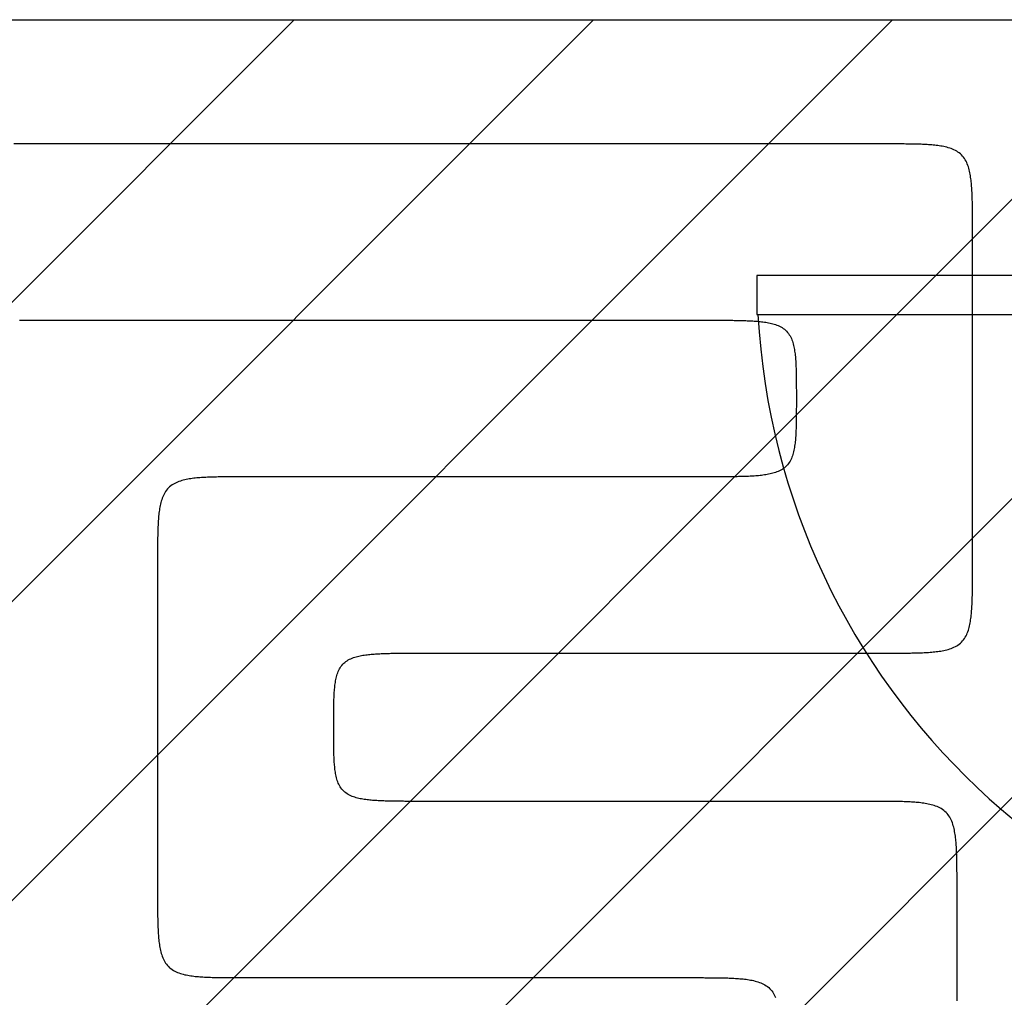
# Model space of a CAD drawing. Extents: x 997 to 109698, y 921 to 94021.
# Tile 313 of 656: x 8386 to 9504, y 43812 to 44921. Entities that reach past the tile are written whole.
import ezdxf

# ---------------------------------------------------------------- set-up
doc = ezdxf.new("R2010")
doc.units = 0
doc.header["$MEASUREMENT"] = 0
for name, color, linetype in [('12', 7, 'CONTINUOUS'), ('28', 7, 'CONTINUOUS'), ('40', 7, 'CONTINUOUS')]:
    doc.layers.add(name, color=color, linetype=linetype)

msp = doc.modelspace()

# ---------------------------------------------------------------- linework, layer by layer
at = {"layer": '12', "color": 6}
for points in [[(9367.50386, 44779.718342), (9356.990783, 44779.718342), (9346.477707, 44779.718342), (9335.964629, 44779.718342), (9325.451553, 44779.718342), (9314.938476, 44779.718342), (9304.425399, 44779.718342), (9293.912322, 44779.718342), (9283.399245, 44779.718342), (9272.886168, 44779.718342), (9262.373091, 44779.718342), (9251.860014, 44779.718342), (9241.346937, 44779.718342), (9230.83386, 44779.718342), (9220.320783, 44779.718342), (9209.807707, 44779.718342), (9199.29463, 44779.718342), (9188.781553, 44779.718342), (9178.268476, 44779.718342), (9167.755399, 44779.718342), (9157.242322, 44779.718342), (9146.729245, 44779.718342), (9136.216168, 44779.718342), (9125.703091, 44779.718342), (9115.190014, 44779.718342), (9104.676937, 44779.718342), (9094.16386, 44779.718342), (9083.650783, 44779.718342), (9073.137707, 44779.718342), (9062.62463, 44779.718342), (9052.111553, 44779.718342), (9041.598476, 44779.718342), (9031.085399, 44779.718342), (9020.572322, 44779.718342), (9010.059245, 44779.718342), (8999.546168, 44779.718342), (8989.033091, 44779.718342), (8978.520014, 44779.718342), (8968.006937, 44779.718342), (8957.49386, 44779.718342), (8946.980784, 44779.718342), (8936.467707, 44779.718342), (8925.95463, 44779.718342), (8915.441553, 44779.718342), (8904.928476, 44779.718342), (8894.415399, 44779.718342), (8883.902322, 44779.718342), (8873.389245, 44779.718342), (8862.876168, 44779.718342), (8852.363091, 44779.718342), (8841.850014, 44779.718342), (8831.336937, 44779.718342), (8820.82386, 44779.718342), (8810.310784, 44779.718342), (8799.797707, 44779.718342), (8789.28463, 44779.718342), (8778.771553, 44779.718342), (8768.258476, 44779.718342), (8757.745399, 44779.718342), (8747.232322, 44779.718342), (8736.719245, 44779.718342), (8726.206168, 44779.718342), (8715.693091, 44779.718342), (8705.180014, 44779.718342), (8694.666937, 44779.718342), (8684.15386, 44779.718342), (8673.640783, 44779.718342), (8663.127706, 44779.718342), (8652.61463, 44779.718342), (8642.101553, 44779.718342), (8631.588476, 44779.718342), (8621.075399, 44779.718342), (8610.562322, 44779.718342), (8600.049245, 44779.718342), (8589.536168, 44779.718342), (8579.023091, 44779.718342), (8568.510014, 44779.718342), (8557.996937, 44779.718342), (8547.48386, 44779.718342), (8536.970784, 44779.718342), (8526.457707, 44779.718342), (8515.944629, 44779.718342), (8505.431553, 44779.718342), (8494.918476, 44779.718342), (8484.405399, 44779.718342), (8473.892322, 44779.718342), (8463.379245, 44779.718342), (8452.866168, 44779.718342), (8442.353091, 44779.718342), (8431.840014, 44779.718342), (8421.326937, 44779.718342), (8410.813861, 44779.718342), (8400.300783, 44779.718342), (8389.787706, 44779.718342), (8379.27463, 44779.718342)], [(9467.50386, 44679.718341), (9467.503921, 44681.449489), (9467.503975, 44683.180638), (9467.503833, 44684.911789), (9467.503304, 44686.642939), (9467.502197, 44688.374088), (9467.500321, 44690.105236), (9467.497486, 44691.836382), (9467.493502, 44693.567527), (9467.488177, 44695.298668), (9467.481322, 44697.029804), (9467.472744, 44698.760937), (9467.462255, 44700.492065), (9467.449663, 44702.223188), (9467.434778, 44703.954305), (9467.417393, 44705.685413), (9467.397104, 44707.416501), (9467.373363, 44709.147547), (9467.345623, 44710.878528), (9467.313334, 44712.609424), (9467.275948, 44714.340213), (9467.232916, 44716.070873), (9467.183688, 44717.801383), (9467.127716, 44719.53172), (9467.064451, 44721.261862), (9466.993344, 44722.991789), (9466.913846, 44724.721479), (9466.825296, 44726.450884), (9466.726373, 44728.179809), (9466.615507, 44729.908003), (9466.491131, 44731.635215), (9466.351678, 44733.361191), (9466.19558, 44735.085683), (9466.021269, 44736.808439), (9465.827178, 44738.529206), (9465.611739, 44740.247733), (9465.37335, 44741.963756), (9465.10925, 44743.676441), (9464.815218, 44745.384252), (9464.486951, 44747.085616), (9464.120138, 44748.778947), (9463.710473, 44750.462672), (9463.253649, 44752.13521), (9462.745357, 44753.794981), (9462.181085, 44755.439671), (9461.555234, 44757.063064), (9460.861845, 44758.657661), (9460.094961, 44760.215956), (9459.248624, 44761.73045), (9458.316877, 44763.193642), (9457.294736, 44764.598171), (9456.184583, 44765.93777), (9454.992177, 44767.206657), (9453.723288, 44768.399064), (9452.383691, 44769.509217), (9450.97916, 44770.531358), (9449.515969, 44771.463105), (9448.001475, 44772.309443), (9446.443179, 44773.076325), (9444.848584, 44773.769714), (9443.225191, 44774.395566), (9441.5805, 44774.959838), (9439.920728, 44775.468129), (9438.248191, 44775.924955), (9436.564467, 44776.334619), (9434.871134, 44776.701431), (9433.169772, 44777.029699), (9431.46196, 44777.323731), (9429.749275, 44777.587831), (9428.033253, 44777.82622), (9426.314725, 44778.041659), (9424.593957, 44778.235751), (9422.871202, 44778.410061), (9421.14671, 44778.56616), (9419.420733, 44778.705613), (9417.693522, 44778.829987), (9415.965329, 44778.940853), (9414.236403, 44779.039777), (9412.506998, 44779.128328), (9410.777308, 44779.207825), (9409.047381, 44779.278931), (9407.317238, 44779.342196), (9405.586901, 44779.398168), (9403.856392, 44779.447397), (9402.125733, 44779.490429), (9400.394944, 44779.527816), (9398.664048, 44779.560104), (9396.933066, 44779.587844), (9395.20202, 44779.611585), (9393.470933, 44779.631875), (9391.739824, 44779.649258), (9390.008707, 44779.664144), (9388.277585, 44779.676737), (9386.546457, 44779.687225), (9384.815324, 44779.695802), (9383.084187, 44779.702659), (9381.353046, 44779.707982), (9379.621902, 44779.711968), (9377.890756, 44779.714803), (9376.159607, 44779.716678), (9374.428458, 44779.717786), (9372.697308, 44779.718315), (9370.966158, 44779.718457), (9369.235009, 44779.718403), (9367.50386, 44779.718342)], [(9467.50386, 44302.068342), (9467.50386, 44305.699592), (9467.50386, 44309.330842), (9467.50386, 44312.962092), (9467.50386, 44316.593342), (9467.50386, 44320.224592), (9467.50386, 44323.855842), (9467.50386, 44327.487092), (9467.50386, 44331.118342), (9467.50386, 44334.749592), (9467.50386, 44338.380842), (9467.50386, 44342.012092), (9467.50386, 44345.643342), (9467.50386, 44349.274592), (9467.503861, 44352.905842), (9467.50386, 44356.537092), (9467.503861, 44360.168342), (9467.50386, 44363.799592), (9467.50386, 44367.430842), (9467.50386, 44371.062092), (9467.503861, 44374.693342), (9467.50386, 44378.324592), (9467.50386, 44381.955842), (9467.50386, 44385.587092), (9467.50386, 44389.218342), (9467.503861, 44392.849592), (9467.50386, 44396.480842), (9467.50386, 44400.112092), (9467.50386, 44403.743342), (9467.503861, 44407.374592), (9467.50386, 44411.005842), (9467.50386, 44414.637092), (9467.50386, 44418.268342), (9467.50386, 44421.899592), (9467.50386, 44425.530842), (9467.50386, 44429.162091), (9467.50386, 44432.793341), (9467.50386, 44436.424591), (9467.50386, 44440.055841), (9467.50386, 44443.687091), (9467.50386, 44447.318341), (9467.50386, 44450.949591), (9467.50386, 44454.580841), (9467.50386, 44458.212091), (9467.50386, 44461.843341), (9467.50386, 44465.474591), (9467.50386, 44469.105841), (9467.50386, 44472.737091), (9467.50386, 44476.368341), (9467.50386, 44479.999591), (9467.50386, 44483.630841), (9467.503861, 44487.262091), (9467.50386, 44490.893341), (9467.50386, 44494.524591), (9467.50386, 44498.155841), (9467.50386, 44501.787091), (9467.50386, 44505.418341), (9467.50386, 44509.049591), (9467.50386, 44512.680841), (9467.50386, 44516.312091), (9467.50386, 44519.943341), (9467.50386, 44523.574591), (9467.50386, 44527.205841), (9467.50386, 44530.837091), (9467.50386, 44534.468341), (9467.503861, 44538.099591), (9467.50386, 44541.730841), (9467.50386, 44545.362091), (9467.50386, 44548.993341), (9467.503861, 44552.624591), (9467.503861, 44556.255841), (9467.503861, 44559.887091), (9467.50386, 44563.518341), (9467.50386, 44567.149591), (9467.503861, 44570.780841), (9467.503861, 44574.412091), (9467.503861, 44578.043341), (9467.503861, 44581.674591), (9467.50386, 44585.305841), (9467.50386, 44588.937091), (9467.50386, 44592.568341), (9467.503861, 44596.199591), (9467.503861, 44599.830841), (9467.503861, 44603.462091), (9467.50386, 44607.093341), (9467.503861, 44610.724591), (9467.50386, 44614.355841), (9467.503861, 44617.987091), (9467.503861, 44621.618341), (9467.50386, 44625.249591), (9467.50386, 44628.880841), (9467.50386, 44632.512091), (9467.50386, 44636.143341), (9467.50386, 44639.774591), (9467.50386, 44643.405841), (9467.50386, 44647.037091), (9467.503861, 44650.668341), (9467.503861, 44654.299591), (9467.503861, 44657.930841), (9467.503861, 44661.562091), (9467.503861, 44665.193341), (9467.503861, 44668.824591), (9467.50386, 44672.455841), (9467.503861, 44676.087091), (9467.50386, 44679.718341)], [(9367.50386, 44202.068341), (9369.235009, 44202.06828), (9370.966158, 44202.068226), (9372.697308, 44202.068368), (9374.428458, 44202.068897), (9376.159608, 44202.070005), (9377.890756, 44202.07188), (9379.621902, 44202.074715), (9381.353046, 44202.078699), (9383.084187, 44202.084024), (9384.815324, 44202.09088), (9386.546457, 44202.099457), (9388.277585, 44202.109946), (9390.008707, 44202.122538), (9391.739824, 44202.137423), (9393.470932, 44202.154808), (9395.20202, 44202.175098), (9396.933066, 44202.198838), (9398.664048, 44202.226578), (9400.394944, 44202.258867), (9402.125732, 44202.296254), (9403.856392, 44202.339286), (9405.586901, 44202.388513), (9407.317238, 44202.444485), (9409.047381, 44202.507752), (9410.777308, 44202.578858), (9412.506998, 44202.658356), (9414.236403, 44202.746905), (9415.965329, 44202.84583), (9417.693522, 44202.956695), (9419.420733, 44203.08107), (9421.14671, 44203.220523), (9422.871202, 44203.376621), (9424.593957, 44203.550932), (9426.314725, 44203.745023), (9428.033253, 44203.960463), (9429.749275, 44204.198851), (9431.461959, 44204.462952), (9433.169772, 44204.756984), (9434.871134, 44205.085251), (9436.564467, 44205.452063), (9438.248191, 44205.861728), (9439.920728, 44206.318554), (9441.5805, 44206.826844), (9443.225191, 44207.391117), (9444.848584, 44208.016969), (9446.443179, 44208.710358), (9448.001475, 44209.477241), (9449.515969, 44210.323578), (9450.97916, 44211.255325), (9452.383691, 44212.277466), (9453.723288, 44213.387619), (9454.992177, 44214.580026), (9456.184583, 44215.848913), (9457.294735, 44217.188512), (9458.316877, 44218.593041), (9459.248624, 44220.056233), (9460.094961, 44221.570727), (9460.861845, 44223.129024), (9461.555234, 44224.723618), (9462.181085, 44226.347012), (9462.745357, 44227.991702), (9463.253649, 44229.651473), (9463.710473, 44231.324011), (9464.120138, 44233.007736), (9464.486951, 44234.701067), (9464.815218, 44236.402429), (9465.109249, 44238.110242), (9465.37335, 44239.822926), (9465.611739, 44241.53895), (9465.827178, 44243.257477), (9466.021269, 44244.978244), (9466.19558, 44246.701), (9466.351678, 44248.425491), (9466.491131, 44250.151468), (9466.615507, 44251.87868), (9466.726373, 44253.606874), (9466.825296, 44255.335798), (9466.913846, 44257.065204), (9466.993344, 44258.794894), (9467.064451, 44260.524821), (9467.127716, 44262.254965), (9467.183688, 44263.9853), (9467.232916, 44265.71581), (9467.275948, 44267.44647), (9467.313335, 44269.177258), (9467.345623, 44270.908155), (9467.373363, 44272.639137), (9467.397104, 44274.370181), (9467.417393, 44276.10127), (9467.434778, 44277.832378), (9467.449663, 44279.563494), (9467.462255, 44281.294618), (9467.472744, 44283.025746), (9467.481322, 44284.756878), (9467.488177, 44286.488015), (9467.493502, 44288.219156), (9467.497487, 44289.9503), (9467.500321, 44291.681446), (9467.502197, 44293.412594), (9467.503304, 44295.143744), (9467.503833, 44296.874895), (9467.503976, 44298.606044), (9467.503921, 44300.337194), (9467.50386, 44302.068342)], [(8742.38386, 44117.993342), (8742.383793, 44119.58758), (8742.383756, 44121.181817), (8742.384, 44122.776052), (8742.384774, 44124.370283), (8742.38633, 44125.964514), (8742.388916, 44127.558743), (8742.392783, 44129.152972), (8742.39818, 44130.747198), (8742.405358, 44132.341424), (8742.414566, 44133.935652), (8742.426054, 44135.529877), (8742.440073, 44137.124104), (8742.456872, 44138.718331), (8742.476755, 44140.312553), (8742.500338, 44141.906743), (8742.528342, 44143.500861), (8742.56149, 44145.094868), (8742.600506, 44146.688726), (8742.646113, 44148.282395), (8742.699032, 44149.875839), (8742.759988, 44151.469016), (8742.829703, 44153.061891), (8742.908899, 44154.654421), (8742.998301, 44156.246572), (8743.098952, 44157.838221), (8743.212735, 44159.42904), (8743.34167, 44161.018659), (8743.487776, 44162.606718), (8743.653072, 44164.192847), (8743.839579, 44165.776684), (8744.049316, 44167.357862), (8744.284301, 44168.936016), (8744.546622, 44170.510737), (8744.839894, 44172.080614), (8745.169272, 44173.643237), (8745.539978, 44175.196144), (8745.957235, 44176.736878), (8746.426265, 44178.262977), (8746.952291, 44179.771987), (8747.540487, 44181.261251), (8748.195279, 44182.724969), (8748.920472, 44184.154771), (8749.719859, 44185.54221), (8750.59723, 44186.878846), (8751.556376, 44188.156232), (8752.600145, 44189.366455), (8753.724044, 44190.505764), (8754.920129, 44191.572351), (8756.180437, 44192.564426), (8757.497007, 44193.480192), (8758.861879, 44194.317868), (8760.267862, 44195.077757), (8761.709581, 44195.765107), (8763.181921, 44196.38587), (8764.67977, 44196.946), (8766.198011, 44197.451449), (8767.731531, 44197.908172), (8769.275485, 44198.321932), (8770.827578, 44198.696689), (8772.386911, 44199.035412), (8773.952606, 44199.341062), (8775.523781, 44199.616595), (8777.099555, 44199.864972), (8778.679047, 44200.089152), (8780.261376, 44200.292093), (8781.845692, 44200.476676), (8783.431552, 44200.644723), (8785.018804, 44200.797303), (8786.607306, 44200.935466), (8788.196911, 44201.06026), (8789.787477, 44201.172739), (8791.378857, 44201.273949), (8792.970909, 44201.364944), (8794.563487, 44201.446773), (8796.156447, 44201.520487), (8797.749646, 44201.587128), (8799.342993, 44201.647468), (8800.936473, 44201.701893), (8802.530073, 44201.750763), (8804.123784, 44201.794435), (8805.717593, 44201.833267), (8807.311491, 44201.86762), (8808.905466, 44201.897851), (8810.499507, 44201.924319), (8812.093603, 44201.947382), (8813.687743, 44201.967401), (8815.281916, 44201.984731), (8816.876111, 44201.999733), (8818.470318, 44202.012756), (8820.064531, 44202.024027), (8821.658751, 44202.03367), (8823.252975, 44202.041816), (8824.847204, 44202.048587), (8826.441437, 44202.05411), (8828.035673, 44202.058512), (8829.629913, 44202.061914), (8831.224154, 44202.064448), (8832.818397, 44202.066235), (8834.412642, 44202.067402), (8836.006887, 44202.068076), (8837.601132, 44202.068381), (8839.195376, 44202.068442), (8840.789619, 44202.068388), (8842.38386, 44202.068341)], [(8842.38386, 44202.068341), (8847.433091, 44202.068341), (8852.482322, 44202.068341), (8857.531552, 44202.068341), (8862.580783, 44202.068341), (8867.630014, 44202.068341), (8872.679245, 44202.068341), (8877.728476, 44202.068341), (8882.777706, 44202.068341), (8887.826937, 44202.068341), (8892.876168, 44202.068341), (8897.925399, 44202.068341), (8902.97463, 44202.068341), (8908.02386, 44202.068341), (8913.073091, 44202.068341), (8918.122322, 44202.068341), (8923.171553, 44202.068341), (8928.220783, 44202.068341), (8933.270014, 44202.068341), (8938.319245, 44202.068341), (8943.368475, 44202.068341), (8948.417707, 44202.068341), (8953.466937, 44202.068341), (8958.516168, 44202.068341), (8963.565399, 44202.068341), (8968.614629, 44202.068341), (8973.66386, 44202.068341), (8978.713091, 44202.068341), (8983.762322, 44202.068341), (8988.811553, 44202.068341), (8993.860783, 44202.068341), (8998.910014, 44202.068341), (9003.959245, 44202.068341), (9009.008476, 44202.068341), (9014.057707, 44202.068341), (9019.106937, 44202.068341), (9024.156168, 44202.068341), (9029.205399, 44202.068341), (9034.25463, 44202.068341), (9039.30386, 44202.068341), (9044.353091, 44202.068341), (9049.402322, 44202.068341), (9054.451553, 44202.068341), (9059.500783, 44202.068341), (9064.550014, 44202.068341), (9069.599245, 44202.068341), (9074.648476, 44202.068341), (9079.697707, 44202.068341), (9084.746937, 44202.068341), (9089.796168, 44202.068341), (9094.845399, 44202.068341), (9099.89463, 44202.068341), (9104.94386, 44202.068341), (9109.993091, 44202.068341), (9115.042322, 44202.068341), (9120.091553, 44202.068341), (9125.140783, 44202.068341), (9130.190014, 44202.068341), (9135.239245, 44202.068341), (9140.288476, 44202.068341), (9145.337707, 44202.068341), (9150.386937, 44202.068341), (9155.436168, 44202.068341), (9160.485399, 44202.068341), (9165.53463, 44202.068341), (9170.583861, 44202.068341), (9175.633091, 44202.068341), (9180.682322, 44202.068341), (9185.731553, 44202.068341), (9190.780783, 44202.068341), (9195.830014, 44202.068341), (9200.879245, 44202.068341), (9205.928476, 44202.068341), (9210.977707, 44202.068341), (9216.026937, 44202.068341), (9221.076168, 44202.068341), (9226.125399, 44202.068341), (9231.174629, 44202.068341), (9236.22386, 44202.068341), (9241.273091, 44202.068341), (9246.322322, 44202.068341), (9251.371553, 44202.068341), (9256.420783, 44202.068341), (9261.470014, 44202.068341), (9266.519245, 44202.068341), (9271.568476, 44202.068341), (9276.617707, 44202.068341), (9281.666937, 44202.068341), (9286.716168, 44202.068341), (9291.765399, 44202.068341), (9296.81463, 44202.068341), (9301.863861, 44202.068341), (9306.913091, 44202.068341), (9311.962322, 44202.068341), (9317.011553, 44202.068341), (9322.060783, 44202.068341), (9327.110014, 44202.068341), (9332.159245, 44202.068341), (9337.208476, 44202.068341), (9342.257707, 44202.068341), (9347.306938, 44202.068341), (9352.356168, 44202.068341), (9357.405399, 44202.068341), (9362.45463, 44202.068341), (9367.50386, 44202.068341)], [(8842.38386, 44033.918341), (8840.789619, 44033.918296), (8839.195376, 44033.918241), (8837.601132, 44033.918303), (8836.006887, 44033.918608), (8834.412642, 44033.91928), (8832.818397, 44033.920449), (8831.224154, 44033.922235), (8829.629912, 44033.924768), (8828.035673, 44033.928172), (8826.441437, 44033.932572), (8824.847204, 44033.938095), (8823.252975, 44033.944866), (8821.658751, 44033.953012), (8820.064531, 44033.962657), (8818.470318, 44033.973926), (8816.876111, 44033.986949), (8815.281916, 44034.001952), (8813.687743, 44034.019283), (8812.093603, 44034.039299), (8810.499507, 44034.062363), (8808.905466, 44034.088831), (8807.311491, 44034.119062), (8805.717593, 44034.153415), (8804.123784, 44034.192248), (8802.530073, 44034.235919), (8800.936472, 44034.284788), (8799.342993, 44034.339214), (8797.749646, 44034.399554), (8796.156447, 44034.466197), (8794.563487, 44034.53991), (8792.970909, 44034.621738), (8791.378857, 44034.712733), (8789.787477, 44034.813944), (8788.196911, 44034.926421), (8786.607306, 44035.051218), (8785.018805, 44035.189379), (8783.431552, 44035.341959), (8781.845692, 44035.510008), (8780.261376, 44035.694591), (8778.679047, 44035.897532), (8777.099555, 44036.12171), (8775.523781, 44036.370087), (8773.952606, 44036.64562), (8772.386911, 44036.951269), (8770.827577, 44037.289993), (8769.275485, 44037.66475), (8767.731531, 44038.07851), (8766.198011, 44038.535233), (8764.67977, 44039.040684), (8763.181921, 44039.600812), (8761.70958, 44040.221575), (8760.267862, 44040.908925), (8758.861879, 44041.668816), (8757.497007, 44042.50649), (8756.180437, 44043.422258), (8754.920129, 44044.414331), (8753.724044, 44045.480918), (8752.600145, 44046.620227), (8751.556376, 44047.830452), (8750.59723, 44049.107837), (8749.719859, 44050.444472), (8748.920472, 44051.831912), (8748.195279, 44053.261713), (8747.540488, 44054.725433), (8746.952291, 44056.214697), (8746.426265, 44057.723705), (8745.957235, 44059.249806), (8745.539978, 44060.790539), (8745.169272, 44062.343445), (8744.839894, 44063.906068), (8744.546622, 44065.475947), (8744.284301, 44067.050667), (8744.049315, 44068.62882), (8743.839579, 44070.209998), (8743.653072, 44071.793835), (8743.487775, 44073.379965), (8743.34167, 44074.968023), (8743.212735, 44076.557643), (8743.098952, 44078.148461), (8742.998301, 44079.740111), (8742.908899, 44081.332261), (8742.829703, 44082.924793), (8742.759988, 44084.517666), (8742.699032, 44086.110845), (8742.646113, 44087.704287), (8742.600506, 44089.297957), (8742.561491, 44090.891815), (8742.528342, 44092.485822), (8742.500338, 44094.079939), (8742.476755, 44095.674129), (8742.456872, 44097.268353), (8742.440073, 44098.86258), (8742.426054, 44100.456805), (8742.414566, 44102.051032), (8742.405358, 44103.645258), (8742.39818, 44105.239484), (8742.392783, 44106.833712), (8742.388916, 44108.427939), (8742.38633, 44110.02217), (8742.384774, 44111.616399), (8742.384, 44113.210632), (8742.383756, 44114.804866), (8742.383793, 44116.399102), (8742.38386, 44117.993342)], [(9349.90386, 44033.918341), (9345.02386, 44033.918341), (9340.14386, 44033.918341), (9335.26386, 44033.918341), (9330.38386, 44033.918341), (9325.50386, 44033.918341), (9320.62386, 44033.918341), (9315.74386, 44033.918341), (9310.86386, 44033.918341), (9305.98386, 44033.918341), (9301.10386, 44033.918341), (9296.22386, 44033.918341), (9291.34386, 44033.918341), (9286.46386, 44033.918341), (9281.58386, 44033.918341), (9276.70386, 44033.918341), (9271.82386, 44033.918341), (9266.94386, 44033.918341), (9262.06386, 44033.918341), (9257.18386, 44033.918341), (9252.30386, 44033.918341), (9247.42386, 44033.918341), (9242.54386, 44033.918341), (9237.66386, 44033.918341), (9232.78386, 44033.918341), (9227.90386, 44033.918341), (9223.02386, 44033.918341), (9218.14386, 44033.918341), (9213.26386, 44033.918341), (9208.38386, 44033.918341), (9203.50386, 44033.918341), (9198.62386, 44033.918341), (9193.74386, 44033.918341), (9188.86386, 44033.918341), (9183.98386, 44033.918341), (9179.10386, 44033.918341), (9174.22386, 44033.918341), (9169.34386, 44033.918341), (9164.46386, 44033.918341), (9159.58386, 44033.918341), (9154.70386, 44033.918341), (9149.82386, 44033.918341), (9144.94386, 44033.918341), (9140.063861, 44033.918341), (9135.18386, 44033.918341), (9130.30386, 44033.918341), (9125.42386, 44033.918341), (9120.54386, 44033.918341), (9115.66386, 44033.918341), (9110.78386, 44033.918341), (9105.90386, 44033.918341), (9101.02386, 44033.918341), (9096.14386, 44033.918341), (9091.263861, 44033.918341), (9086.38386, 44033.918341), (9081.50386, 44033.918341), (9076.62386, 44033.918341), (9071.74386, 44033.918341), (9066.86386, 44033.918341), (9061.98386, 44033.918341), (9057.10386, 44033.918341), (9052.22386, 44033.918341), (9047.34386, 44033.918341), (9042.46386, 44033.918341), (9037.58386, 44033.918341), (9032.70386, 44033.918341), (9027.82386, 44033.918341), (9022.94386, 44033.918341), (9018.06386, 44033.918341), (9013.18386, 44033.918341), (9008.30386, 44033.918341), (9003.42386, 44033.918341), (8998.54386, 44033.918341), (8993.66386, 44033.918341), (8988.78386, 44033.918341), (8983.90386, 44033.918341), (8979.02386, 44033.918341), (8974.14386, 44033.918341), (8969.26386, 44033.918341), (8964.38386, 44033.918341), (8959.50386, 44033.918341), (8954.62386, 44033.918341), (8949.74386, 44033.918341), (8944.86386, 44033.918341), (8939.98386, 44033.918341), (8935.10386, 44033.918341), (8930.22386, 44033.918341), (8925.34386, 44033.918341), (8920.46386, 44033.918341), (8915.58386, 44033.918341), (8910.70386, 44033.918341), (8905.82386, 44033.918341), (8900.94386, 44033.918341), (8896.06386, 44033.918341), (8891.18386, 44033.918341), (8886.30386, 44033.918341), (8881.42386, 44033.918341), (8876.54386, 44033.918341), (8871.66386, 44033.918341), (8866.78386, 44033.918341), (8861.90386, 44033.918341), (8857.02386, 44033.918341), (8852.14386, 44033.918341), (8847.26386, 44033.918341), (8842.38386, 44033.918341)], [(9449.90386, 43933.918342), (9449.903921, 43935.64949), (9449.903975, 43937.380638), (9449.903833, 43939.111789), (9449.903304, 43940.84294), (9449.902197, 43942.574088), (9449.900321, 43944.305236), (9449.897486, 43946.036382), (9449.893502, 43947.767526), (9449.888177, 43949.498667), (9449.881322, 43951.229804), (9449.872744, 43952.960938), (9449.862255, 43954.692065), (9449.849663, 43956.423189), (9449.834778, 43958.154304), (9449.817393, 43959.885414), (9449.797103, 43961.616501), (9449.773363, 43963.347547), (9449.745623, 43965.078529), (9449.713335, 43966.809425), (9449.675948, 43968.540214), (9449.632916, 43970.270872), (9449.583688, 43972.001381), (9449.527716, 43973.731718), (9449.464451, 43975.461861), (9449.393344, 43977.191788), (9449.313846, 43978.921478), (9449.225297, 43980.650885), (9449.126372, 43982.379809), (9449.015507, 43984.108004), (9448.891131, 43985.835214), (9448.751678, 43987.561191), (9448.59558, 43989.285683), (9448.421269, 43991.008438), (9448.227178, 43992.729205), (9448.011738, 43994.447734), (9447.77335, 43996.163755), (9447.509249, 43997.876439), (9447.215218, 43999.584252), (9446.886951, 44001.285614), (9446.520138, 44002.978947), (9446.110473, 44004.662671), (9445.653649, 44006.335209), (9445.145357, 44007.994981), (9444.581085, 44009.639672), (9443.955234, 44011.263065), (9443.261845, 44012.85766), (9442.494961, 44014.415955), (9441.648624, 44015.930449), (9440.716877, 44017.393641), (9439.694736, 44018.798172), (9438.584584, 44020.137769), (9437.392177, 44021.406658), (9436.123288, 44022.599065), (9434.783691, 44023.709216), (9433.37916, 44024.731359), (9431.915969, 44025.663106), (9430.401475, 44026.509441), (9428.843179, 44027.276326), (9427.248584, 44027.969714), (9425.625191, 44028.595567), (9423.9805, 44029.159839), (9422.320728, 44029.66813), (9420.648191, 44030.124954), (9418.964466, 44030.534619), (9417.271134, 44030.901432), (9415.569772, 44031.2297), (9413.861959, 44031.523729), (9412.149275, 44031.787832), (9410.433253, 44032.026219), (9408.714725, 44032.241659), (9406.993957, 44032.43575), (9405.271202, 44032.610061), (9403.54671, 44032.766159), (9401.820733, 44032.905612), (9400.093522, 44033.029987), (9398.365328, 44033.140854), (9396.636403, 44033.239777), (9394.906998, 44033.328326), (9393.177308, 44033.407824), (9391.447381, 44033.478932), (9389.717238, 44033.542197), (9387.986901, 44033.598169), (9386.256392, 44033.647396), (9384.525732, 44033.69043), (9382.794944, 44033.727815), (9381.064048, 44033.760105), (9379.333066, 44033.787844), (9377.60202, 44033.811584), (9375.870932, 44033.831873), (9374.139823, 44033.849258), (9372.408707, 44033.864144), (9370.677584, 44033.876735), (9368.946456, 44033.887225), (9367.215323, 44033.895802), (9365.484187, 44033.902658), (9363.753045, 44033.907983), (9362.021902, 44033.911967), (9360.290755, 44033.914801), (9358.559607, 44033.916677), (9356.828458, 44033.917784), (9355.097308, 44033.918314), (9353.366158, 44033.918456), (9351.635008, 44033.918401), (9349.90386, 44033.918341)], [(9449.903861, 43807.739879), (9449.90386, 43811.682957), (9449.90386, 43815.626033), (9449.903861, 43819.56911), (9449.903861, 43823.512187), (9449.903861, 43827.455265), (9449.903861, 43831.398342), (9449.90386, 43835.341418), (9449.903861, 43839.284495), (9449.90386, 43843.227573), (9449.903861, 43847.17065), (9449.90386, 43851.113725), (9449.903861, 43855.056803), (9449.90386, 43858.99988), (9449.903861, 43862.942956), (9449.903861, 43866.886033), (9449.903861, 43870.829111), (9449.903861, 43874.772188), (9449.90386, 43878.715264), (9449.90386, 43882.658341), (9449.90386, 43886.601418), (9449.90386, 43890.544496), (9449.90386, 43894.487571), (9449.90386, 43898.430648), (9449.903861, 43902.373726), (9449.90386, 43906.316802), (9449.90386, 43910.259879), (9449.90386, 43914.202956), (9449.90386, 43918.146034), (9449.903861, 43922.08911), (9449.90386, 43926.032187), (9449.90386, 43929.975264), (9449.90386, 43933.918342)]]:
    msp.add_lwpolyline(points, dxfattribs=at)
at = {"layer": '12', "color": 5}
for points in [[(8385.81386, 44579.718341), (8394.40386, 44579.718341), (8402.99386, 44579.718341), (8411.58386, 44579.718341), (8420.17386, 44579.718341), (8428.76386, 44579.718341), (8437.35386, 44579.718341), (8445.94386, 44579.718341), (8454.53386, 44579.718341), (8463.12386, 44579.718341), (8471.71386, 44579.718341), (8480.303861, 44579.718341), (8488.89386, 44579.718341), (8497.48386, 44579.718341), (8506.07386, 44579.718341), (8514.66386, 44579.718341), (8523.253861, 44579.718341), (8531.84386, 44579.718341), (8540.43386, 44579.718341), (8549.02386, 44579.718341), (8557.61386, 44579.718341), (8566.20386, 44579.718341), (8574.79386, 44579.718341), (8583.38386, 44579.718341), (8591.97386, 44579.718341), (8600.56386, 44579.718341), (8609.15386, 44579.718341), (8617.74386, 44579.718341), (8626.333861, 44579.718341), (8634.92386, 44579.718341), (8643.51386, 44579.718341), (8652.10386, 44579.718341), (8660.69386, 44579.718341), (8669.283861, 44579.718341), (8677.873861, 44579.718341), (8686.46386, 44579.718341), (8695.05386, 44579.718341), (8703.64386, 44579.718341), (8712.23386, 44579.718341), (8720.82386, 44579.718341), (8729.41386, 44579.718341), (8738.003861, 44579.718341), (8746.59386, 44579.718341), (8755.18386, 44579.718341), (8763.77386, 44579.718341), (8772.363861, 44579.718341), (8780.953861, 44579.718341), (8789.54386, 44579.718341), (8798.13386, 44579.718341), (8806.72386, 44579.718341), (8815.31386, 44579.718341), (8823.90386, 44579.718341), (8832.49386, 44579.718341), (8841.083861, 44579.718341), (8849.67386, 44579.718341), (8858.26386, 44579.718341), (8866.85386, 44579.718341), (8875.44386, 44579.718341), (8884.03386, 44579.718341), (8892.62386, 44579.718341), (8901.21386, 44579.718341), (8909.80386, 44579.718341), (8918.39386, 44579.718341), (8926.98386, 44579.718341), (8935.57386, 44579.718341), (8944.16386, 44579.718341), (8952.75386, 44579.718341), (8961.34386, 44579.718341), (8969.93386, 44579.718341), (8978.52386, 44579.718341), (8987.11386, 44579.718341), (8995.70386, 44579.718341), (9004.29386, 44579.718341), (9012.88386, 44579.718341), (9021.473861, 44579.718341), (9030.06386, 44579.718341), (9038.653861, 44579.718341), (9047.24386, 44579.718341), (9055.83386, 44579.718341), (9064.42386, 44579.718341), (9073.01386, 44579.718341), (9081.60386, 44579.718341), (9090.19386, 44579.718341), (9098.783861, 44579.718341), (9107.37386, 44579.718341), (9115.96386, 44579.718341), (9124.55386, 44579.718341), (9133.14386, 44579.718341), (9141.73386, 44579.718341), (9150.32386, 44579.718341), (9158.91386, 44579.718341), (9167.50386, 44579.718341)], [(9167.50386, 44579.718341), (9169.13873, 44579.718391), (9170.773601, 44579.718448), (9172.408473, 44579.718366), (9174.043347, 44579.718002), (9175.678219, 44579.717215), (9177.313092, 44579.715862), (9178.947963, 44579.713798), (9180.582831, 44579.710882), (9182.217698, 44579.706972), (9183.85256, 44579.701921), (9185.487419, 44579.695588), (9187.122274, 44579.687831), (9188.757123, 44579.678506), (9190.391966, 44579.66747), (9192.026802, 44579.65458), (9193.66163, 44579.639673), (9195.29644, 44579.622414), (9196.931219, 44579.602398), (9198.565953, 44579.579212), (9200.200629, 44579.552448), (9201.835233, 44579.521698), (9203.469752, 44579.486552), (9205.104173, 44579.446601), (9206.738481, 44579.401434), (9208.372664, 44579.350645), (9210.006708, 44579.293822), (9211.6406, 44579.230557), (9213.274325, 44579.160435), (9214.90781, 44579.082755), (9216.540891, 44578.996366), (9218.173394, 44578.900079), (9219.805148, 44578.792704), (9221.435981, 44578.673051), (9223.065718, 44578.539932), (9224.694188, 44578.392156), (9226.321219, 44578.228534), (9227.946637, 44578.047876), (9229.570266, 44577.848981), (9231.191603, 44577.62986), (9232.809639, 44577.387288), (9234.42332, 44577.117934), (9236.031592, 44576.818469), (9237.633402, 44576.485557), (9239.227696, 44576.11587), (9240.81342, 44575.706078), (9242.389462, 44575.252811), (9243.95268, 44574.751545), (9245.497408, 44574.196301), (9247.017823, 44573.581012), (9248.508099, 44572.899611), (9249.962414, 44572.146029), (9251.374942, 44571.314198), (9252.73953, 44570.399921), (9254.048953, 44569.405018), (9255.295773, 44568.332529), (9256.47255, 44567.185493), (9257.571846, 44565.966951), (9258.586439, 44564.680032), (9259.514708, 44563.330285), (9260.360962, 44561.925814), (9261.129792, 44560.474843), (9261.825792, 44558.985597), (9262.453554, 44557.466303), (9263.017683, 44555.924984), (9263.522959, 44554.366435), (9263.974304, 44552.792863), (9264.376644, 44551.206402), (9264.734907, 44549.609185), (9265.054017, 44548.003347), (9265.338902, 44546.391024), (9265.59443, 44544.774313), (9265.824042, 44543.154472), (9266.029668, 44541.53187), (9266.213165, 44539.906829), (9266.376391, 44538.279674), (9266.521205, 44536.650728), (9266.649464, 44535.020316), (9266.763026, 44533.388763), (9266.863749, 44531.756389), (9266.953452, 44530.123513), (9267.033324, 44528.490294), (9267.104042, 44526.856767), (9267.166267, 44525.222966), (9267.220658, 44523.588923), (9267.267879, 44521.954668), (9267.308588, 44520.320234), (9267.343448, 44518.685655), (9267.37312, 44517.050961), (9267.398264, 44515.416184), (9267.419542, 44513.781358), (9267.437604, 44512.146511), (9267.452893, 44510.511664), (9267.465644, 44508.876812), (9267.476088, 44507.24196), (9267.484451, 44505.607106), (9267.490963, 44503.97225), (9267.495853, 44502.337391), (9267.499349, 44500.70253), (9267.50168, 44499.06767), (9267.503075, 44497.432805), (9267.503762, 44495.797941), (9267.503969, 44494.163075), (9267.503926, 44492.528209), (9267.50386, 44490.893341)], [(9267.50386, 44490.893341), (9267.503926, 44489.258474), (9267.503969, 44487.623606), (9267.503762, 44485.988742), (9267.503075, 44484.353876), (9267.501681, 44482.719013), (9267.49935, 44481.084152), (9267.495853, 44479.449291), (9267.490964, 44477.814433), (9267.484451, 44476.179577), (9267.476088, 44474.544722), (9267.465644, 44472.909869), (9267.452893, 44471.275019), (9267.437605, 44469.64017), (9267.419542, 44468.005325), (9267.398264, 44466.370499), (9267.37312, 44464.735722), (9267.343449, 44463.101028), (9267.308588, 44461.466448), (9267.267878, 44459.832015), (9267.220658, 44458.19776), (9267.166267, 44456.563717), (9267.104042, 44454.929915), (9267.033324, 44453.296389), (9266.953452, 44451.66317), (9266.863749, 44450.030294), (9266.763026, 44448.39792), (9266.649464, 44446.766366), (9266.521205, 44445.135955), (9266.376391, 44443.507008), (9266.213165, 44441.879853), (9266.029668, 44440.254811), (9265.824042, 44438.63221), (9265.59443, 44437.01237), (9265.338901, 44435.395659), (9265.054017, 44433.783334), (9264.734907, 44432.177498), (9264.376644, 44430.58028), (9263.974304, 44428.99382), (9263.522959, 44427.420247), (9263.017683, 44425.861698), (9262.453554, 44424.32038), (9261.825792, 44422.801086), (9261.129792, 44421.31184), (9260.360962, 44419.860868), (9259.514709, 44418.456397), (9258.586439, 44417.106651), (9257.571846, 44415.819732), (9256.47255, 44414.601188), (9255.295773, 44413.454153), (9254.048953, 44412.381664), (9252.73953, 44411.386761), (9251.374942, 44410.472485), (9249.962414, 44409.640655), (9248.508099, 44408.887072), (9247.017823, 44408.205671), (9245.497408, 44407.590382), (9243.95268, 44407.035138), (9242.389462, 44406.533872), (9240.81342, 44406.080605), (9239.227696, 44405.670812), (9237.633402, 44405.301125), (9236.031592, 44404.968214), (9234.42332, 44404.668748), (9232.809638, 44404.399395), (9231.191602, 44404.156822), (9229.570266, 44403.9377), (9227.946637, 44403.738806), (9226.321219, 44403.558149), (9224.694188, 44403.394527), (9223.065718, 44403.246752), (9221.43598, 44403.113632), (9219.805148, 44402.993978), (9218.173394, 44402.886603), (9216.54089, 44402.790316), (9214.90781, 44402.703927), (9213.274325, 44402.626247), (9211.6406, 44402.556126), (9210.006708, 44402.492862), (9208.372664, 44402.436038), (9206.738481, 44402.385249), (9205.104173, 44402.340082), (9203.469752, 44402.30013), (9201.835233, 44402.264985), (9200.200629, 44402.234234), (9198.565953, 44402.207471), (9196.931219, 44402.184285), (9195.296441, 44402.164267), (9193.66163, 44402.14701), (9192.026802, 44402.132101), (9190.391966, 44402.119213), (9188.757122, 44402.108176), (9187.122274, 44402.098852), (9185.487419, 44402.091095), (9183.852561, 44402.084762), (9182.217698, 44402.079711), (9180.582831, 44402.075799), (9178.947963, 44402.072883), (9177.313092, 44402.070821), (9175.678219, 44402.069467), (9174.043346, 44402.06868), (9172.408474, 44402.068317), (9170.773601, 44402.068235), (9169.13873, 44402.068292), (9167.50386, 44402.068341)], [(8642.38386, 44402.068341), (8640.652712, 44402.068401), (8638.921563, 44402.068456), (8637.190413, 44402.068314), (8635.459263, 44402.067784), (8633.728113, 44402.066677), (8631.996965, 44402.064802), (8630.265819, 44402.061967), (8628.534675, 44402.057983), (8626.803534, 44402.052658), (8625.072397, 44402.045802), (8623.341264, 44402.037225), (8621.610136, 44402.026736), (8619.879014, 44402.014144), (8618.147897, 44401.999258), (8616.416788, 44401.981874), (8614.6857, 44401.961584), (8612.954655, 44401.937844), (8611.223673, 44401.910105), (8609.492777, 44401.877815), (8607.761988, 44401.84043), (8606.031329, 44401.797398), (8604.300819, 44401.748169), (8602.570483, 44401.692197), (8600.84034, 44401.628932), (8599.110413, 44401.557825), (8597.380723, 44401.478326), (8595.651318, 44401.389777), (8593.922392, 44401.290854), (8592.194198, 44401.179987), (8590.466987, 44401.055612), (8588.74101, 44400.916158), (8587.016519, 44400.76006), (8585.293763, 44400.58575), (8583.572996, 44400.391659), (8581.854468, 44400.176219), (8580.138446, 44399.937832), (8578.425761, 44399.67373), (8576.717949, 44399.379699), (8575.016587, 44399.051432), (8573.323254, 44398.684619), (8571.63953, 44398.274954), (8569.966992, 44397.81813), (8568.307221, 44397.309839), (8566.66253, 44396.745567), (8565.039137, 44396.119714), (8563.444542, 44395.426326), (8561.886246, 44394.659441), (8560.371752, 44393.813106), (8558.908561, 44392.881359), (8557.50403, 44391.859216), (8556.164433, 44390.749065), (8554.895544, 44389.556658), (8553.703137, 44388.287769), (8552.592985, 44386.948172), (8551.570844, 44385.543641), (8550.639097, 44384.080449), (8549.79276, 44382.565955), (8549.025876, 44381.007659), (8548.332487, 44379.413066), (8547.706635, 44377.789672), (8547.142364, 44376.144981), (8546.634072, 44374.485209), (8546.177247, 44372.812671), (8545.767583, 44371.128947), (8545.40077, 44369.435615), (8545.072502, 44367.734252), (8544.778471, 44366.02644), (8544.51437, 44364.313755), (8544.275982, 44362.597734), (8544.060543, 44360.879205), (8543.866451, 44359.158438), (8543.69214, 44357.435683), (8543.536043, 44355.711191), (8543.396589, 44353.985214), (8543.272214, 44352.258004), (8543.161348, 44350.529809), (8543.062424, 44348.800883), (8542.973875, 44347.071478), (8542.894377, 44345.341788), (8542.82327, 44343.611861), (8542.760005, 44341.881718), (8542.704033, 44340.151382), (8542.654805, 44338.420874), (8542.611772, 44336.690214), (8542.574386, 44334.959426), (8542.542098, 44333.228529), (8542.514357, 44331.497547), (8542.490617, 44329.766501), (8542.470328, 44328.035414), (8542.452943, 44326.304304), (8542.438058, 44324.573189), (8542.425466, 44322.842065), (8542.414976, 44321.110938), (8542.406399, 44319.379804), (8542.399544, 44317.648667), (8542.394219, 44315.917526), (8542.390234, 44314.186383), (8542.3874, 44312.455236), (8542.385524, 44310.724088), (8542.384417, 44308.99294), (8542.383887, 44307.261789), (8542.383745, 44305.530639), (8542.3838, 44303.79949), (8542.38386, 44302.068342)], [(9167.50386, 44402.068341), (9162.45463, 44402.068341), (9157.405399, 44402.068341), (9152.356168, 44402.068341), (9147.306937, 44402.068341), (9142.257706, 44402.068341), (9137.208476, 44402.068341), (9132.159245, 44402.068341), (9127.110014, 44402.068341), (9122.060783, 44402.068341), (9117.011553, 44402.068341), (9111.962322, 44402.068341), (9106.913091, 44402.068341), (9101.86386, 44402.068341), (9096.814629, 44402.068341), (9091.765399, 44402.068341), (9086.716168, 44402.068341), (9081.666937, 44402.068341), (9076.617707, 44402.068341), (9071.568476, 44402.068341), (9066.519245, 44402.068341), (9061.470014, 44402.068341), (9056.420783, 44402.068341), (9051.371553, 44402.068341), (9046.322322, 44402.068341), (9041.273091, 44402.068341), (9036.22386, 44402.068341), (9031.17463, 44402.068341), (9026.125399, 44402.068341), (9021.076168, 44402.068341), (9016.026937, 44402.068341), (9010.977706, 44402.068341), (9005.928476, 44402.068341), (9000.879245, 44402.068341), (8995.830014, 44402.068341), (8990.780783, 44402.068341), (8985.731553, 44402.068341), (8980.682322, 44402.068341), (8975.633091, 44402.068341), (8970.58386, 44402.068341), (8965.534629, 44402.068341), (8960.485399, 44402.068341), (8955.436168, 44402.068341), (8950.386937, 44402.068341), (8945.337706, 44402.068341), (8940.288476, 44402.068341), (8935.239245, 44402.068341), (8930.190014, 44402.068341), (8925.140783, 44402.068341), (8920.091553, 44402.068341), (8915.042322, 44402.068341), (8909.993091, 44402.068341), (8904.94386, 44402.068341), (8899.894629, 44402.068341), (8894.845399, 44402.068341), (8889.796168, 44402.068341), (8884.746937, 44402.068341), (8879.697706, 44402.068341), (8874.648476, 44402.068341), (8869.599245, 44402.068341), (8864.550014, 44402.068341), (8859.500783, 44402.068341), (8854.451553, 44402.068341), (8849.402322, 44402.068341), (8844.353091, 44402.068341), (8839.30386, 44402.068341), (8834.254629, 44402.068341), (8829.205399, 44402.068341), (8824.156168, 44402.068341), (8819.106937, 44402.068341), (8814.057706, 44402.068341), (8809.008476, 44402.068341), (8803.959245, 44402.068341), (8798.910014, 44402.068341), (8793.860783, 44402.068341), (8788.811553, 44402.068341), (8783.762322, 44402.068341), (8778.713091, 44402.068341), (8773.66386, 44402.068341), (8768.614629, 44402.068341), (8763.565399, 44402.068341), (8758.516168, 44402.068341), (8753.466937, 44402.06834), (8748.417706, 44402.068341), (8743.368476, 44402.068341), (8738.319245, 44402.068341), (8733.270014, 44402.068341), (8728.220783, 44402.068341), (8723.171552, 44402.068341), (8718.122322, 44402.06834), (8713.073091, 44402.068341), (8708.02386, 44402.068341), (8702.97463, 44402.068341), (8697.925399, 44402.068341), (8692.876168, 44402.068341), (8687.826937, 44402.068341), (8682.777706, 44402.068341), (8677.728476, 44402.068341), (8672.679245, 44402.068341), (8667.630014, 44402.068341), (8662.580784, 44402.068341), (8657.531553, 44402.068341), (8652.482322, 44402.068341), (8647.433091, 44402.068341), (8642.38386, 44402.068341)], [(8542.38386, 44302.068342), (8542.38386, 44298.528438), (8542.38386, 44294.988533), (8542.38386, 44291.44863), (8542.38386, 44287.908726), (8542.38386, 44284.368822), (8542.38386, 44280.828919), (8542.38386, 44277.289015), (8542.38386, 44273.749111), (8542.38386, 44270.209207), (8542.38386, 44266.669303), (8542.38386, 44263.129399), (8542.38386, 44259.589495), (8542.38386, 44256.049591), (8542.38386, 44252.509688), (8542.38386, 44248.969784), (8542.38386, 44245.42988), (8542.38386, 44241.889976), (8542.38386, 44238.350072), (8542.383861, 44234.810168), (8542.38386, 44231.270264), (8542.38386, 44227.73036), (8542.38386, 44224.190457), (8542.38386, 44220.650553), (8542.38386, 44217.110649), (8542.38386, 44213.570745), (8542.38386, 44210.030841), (8542.38386, 44206.490937), (8542.38386, 44202.951033), (8542.38386, 44199.411131), (8542.38386, 44195.871226), (8542.38386, 44192.331322), (8542.38386, 44188.791418), (8542.38386, 44185.251514), (8542.38386, 44181.71161), (8542.38386, 44178.171706), (8542.38386, 44174.631804), (8542.38386, 44171.0919), (8542.38386, 44167.551995), (8542.38386, 44164.012091), (8542.38386, 44160.472187), (8542.38386, 44156.932284), (8542.38386, 44153.392379), (8542.38386, 44149.852477), (8542.38386, 44146.312573), (8542.38386, 44142.772669), (8542.38386, 44139.232764), (8542.38386, 44135.69286), (8542.38386, 44132.152956), (8542.383861, 44128.613053), (8542.38386, 44125.07315), (8542.38386, 44121.533246), (8542.38386, 44117.993342), (8542.38386, 44114.453438), (8542.38386, 44110.913533), (8542.38386, 44107.373629), (8542.383861, 44103.833726), (8542.383861, 44100.293822), (8542.383861, 44096.753919), (8542.38386, 44093.214015), (8542.38386, 44089.674111), (8542.38386, 44086.134207), (8542.38386, 44082.594302), (8542.38386, 44079.054399), (8542.38386, 44075.514495), (8542.38386, 44071.974591), (8542.38386, 44068.434688), (8542.38386, 44064.894784), (8542.38386, 44061.35488), (8542.38386, 44057.814976), (8542.38386, 44054.275071), (8542.38386, 44050.735168), (8542.38386, 44047.195264), (8542.38386, 44043.65536), (8542.38386, 44040.115457), (8542.38386, 44036.575553), (8542.38386, 44033.035649), (8542.38386, 44029.495745), (8542.38386, 44025.955841), (8542.38386, 44022.415937), (8542.38386, 44018.876033), (8542.38386, 44015.336129), (8542.38386, 44011.796226), (8542.38386, 44008.256322), (8542.38386, 44004.716418), (8542.38386, 44001.176514), (8542.38386, 43997.63661), (8542.38386, 43994.096706), (8542.38386, 43990.556804), (8542.38386, 43987.016898), (8542.38386, 43983.476995), (8542.38386, 43979.937091), (8542.38386, 43976.397187), (8542.38386, 43972.857283), (8542.38386, 43969.317379), (8542.38386, 43965.777475), (8542.38386, 43962.237573), (8542.38386, 43958.697669), (8542.38386, 43955.157764), (8542.38386, 43951.61786), (8542.38386, 43948.077956), (8542.38386, 43944.538052), (8542.38386, 43940.99815), (8542.38386, 43937.458246), (8542.38386, 43933.918342)], [(8542.38386, 43933.918342), (8542.3838, 43932.187194), (8542.383745, 43930.456043), (8542.383887, 43928.724893), (8542.384417, 43926.993744), (8542.385524, 43925.262594), (8542.3874, 43923.531446), (8542.390234, 43921.8003), (8542.394219, 43920.069156), (8542.399544, 43918.338015), (8542.406399, 43916.606877), (8542.414976, 43914.875746), (8542.425466, 43913.144618), (8542.438058, 43911.413495), (8542.452943, 43909.682377), (8542.470328, 43907.95127), (8542.490617, 43906.220181), (8542.514357, 43904.489135), (8542.542097, 43902.758153), (8542.574386, 43901.027258), (8542.611772, 43899.29647), (8542.654805, 43897.56581), (8542.704033, 43895.8353), (8542.760005, 43894.104963), (8542.82327, 43892.374821), (8542.894377, 43890.644894), (8542.973875, 43888.915204), (8543.062424, 43887.185798), (8543.161348, 43885.456874), (8543.272214, 43883.72868), (8543.39659, 43882.001468), (8543.536043, 43880.275491), (8543.692141, 43878.551), (8543.866452, 43876.828244), (8544.060543, 43875.107477), (8544.275982, 43873.388948), (8544.51437, 43871.672926), (8544.778472, 43869.960242), (8545.072502, 43868.252429), (8545.40077, 43866.551067), (8545.767583, 43864.857735), (8546.177247, 43863.174011), (8546.634072, 43861.501473), (8547.142364, 43859.841701), (8547.706635, 43858.19701), (8548.332487, 43856.573618), (8549.025876, 43854.979022), (8549.79276, 43853.420727), (8550.639097, 43851.906233), (8551.570843, 43850.443041), (8552.592985, 43849.03851), (8553.703137, 43847.698913), (8554.895544, 43846.430026), (8556.164433, 43845.237619), (8557.50403, 43844.127466), (8558.90856, 43843.105325), (8560.371752, 43842.173578), (8561.886246, 43841.32724), (8563.444542, 43840.560356), (8565.039137, 43839.866967), (8566.66253, 43839.241117), (8568.30722, 43838.676844), (8569.966992, 43838.168552), (8571.63953, 43837.711728), (8573.323254, 43837.302063), (8575.016587, 43836.935251), (8576.717949, 43836.606984), (8578.425761, 43836.312952), (8580.138446, 43836.048851), (8581.854468, 43835.810462), (8583.572996, 43835.595023), (8585.293763, 43835.400932), (8587.016519, 43835.226621), (8588.74101, 43835.070523), (8590.466987, 43834.93107), (8592.194198, 43834.806694), (8593.922392, 43834.69583), (8595.651317, 43834.596905), (8597.380723, 43834.508355), (8599.110413, 43834.428858), (8600.84034, 43834.35775), (8602.570483, 43834.294485), (8604.300819, 43834.238513), (8606.031329, 43834.189286), (8607.761988, 43834.146254), (8609.492777, 43834.108867), (8611.223673, 43834.076579), (8612.954655, 43834.048838), (8614.6857, 43834.025098), (8616.416788, 43834.004808), (8618.147897, 43833.987423), (8619.879014, 43833.972538), (8621.610136, 43833.959946), (8623.341264, 43833.949457), (8625.072397, 43833.94088), (8626.803534, 43833.934024), (8628.534675, 43833.928699), (8630.265819, 43833.924715), (8631.996965, 43833.92188), (8633.728113, 43833.920005), (8635.459263, 43833.918897), (8637.190413, 43833.918368), (8638.921563, 43833.918226), (8640.652712, 43833.91828), (8642.38386, 43833.918341)], [(8642.38386, 43833.918341), (8647.26386, 43833.918341), (8652.14386, 43833.918341), (8657.02386, 43833.918341), (8661.90386, 43833.918341), (8666.78386, 43833.918341), (8671.66386, 43833.918341), (8676.54386, 43833.918341), (8681.42386, 43833.918341), (8686.30386, 43833.918341), (8691.18386, 43833.918341), (8696.06386, 43833.918341), (8700.94386, 43833.918341), (8705.82386, 43833.918341), (8710.70386, 43833.918341), (8715.58386, 43833.918341), (8720.46386, 43833.918341), (8725.34386, 43833.918341), (8730.22386, 43833.918341), (8735.10386, 43833.918341), (8739.98386, 43833.918341), (8744.86386, 43833.918341), (8749.74386, 43833.918341), (8754.62386, 43833.918341), (8759.50386, 43833.918341), (8764.38386, 43833.918341), (8769.26386, 43833.918341), (8774.14386, 43833.918341), (8779.02386, 43833.918341), (8783.90386, 43833.918341), (8788.78386, 43833.918341), (8793.66386, 43833.918341), (8798.54386, 43833.918341), (8803.42386, 43833.918341), (8808.30386, 43833.918341), (8813.18386, 43833.918341), (8818.06386, 43833.918341), (8822.94386, 43833.918341), (8827.82386, 43833.918341), (8832.70386, 43833.918341), (8837.58386, 43833.918341), (8842.46386, 43833.918341), (8847.34386, 43833.918341), (8852.22386, 43833.918341), (8857.10386, 43833.918341), (8861.98386, 43833.918341), (8866.86386, 43833.918341), (8871.74386, 43833.918341), (8876.62386, 43833.918341), (8881.50386, 43833.918341), (8886.38386, 43833.918341), (8891.26386, 43833.918341), (8896.14386, 43833.918341), (8901.02386, 43833.918341), (8905.90386, 43833.918341), (8910.78386, 43833.918341), (8915.66386, 43833.918341), (8920.54386, 43833.918341), (8925.42386, 43833.918341), (8930.303861, 43833.918341), (8935.18386, 43833.918341), (8940.06386, 43833.918341), (8944.94386, 43833.918341), (8949.82386, 43833.918341), (8954.70386, 43833.918341), (8959.58386, 43833.918341), (8964.46386, 43833.918341), (8969.34386, 43833.918341), (8974.22386, 43833.918341), (8979.10386, 43833.918341), (8983.98386, 43833.918341), (8988.86386, 43833.918341), (8993.74386, 43833.918341), (8998.62386, 43833.918341), (9003.50386, 43833.918341), (9008.38386, 43833.918341), (9013.26386, 43833.918341), (9018.14386, 43833.918341), (9023.02386, 43833.918341), (9027.90386, 43833.918341), (9032.78386, 43833.918341), (9037.66386, 43833.918341), (9042.54386, 43833.918341), (9047.42386, 43833.918341), (9052.30386, 43833.918341), (9057.18386, 43833.918341), (9062.06386, 43833.918341), (9066.94386, 43833.918341), (9071.82386, 43833.918341), (9076.70386, 43833.918341), (9081.583861, 43833.918341), (9086.46386, 43833.918341), (9091.34386, 43833.918341), (9096.22386, 43833.918341), (9101.10386, 43833.918341), (9105.98386, 43833.918341), (9110.86386, 43833.918341), (9115.74386, 43833.918341), (9120.62386, 43833.918341), (9125.50386, 43833.918341), (9130.38386, 43833.918341), (9135.26386, 43833.918341), (9140.14386, 43833.918341), (9145.02386, 43833.918341), (9149.90386, 43833.918341)], [(9149.90386, 43833.918341), (9151.635009, 43833.918402), (9153.366158, 43833.918456), (9155.097308, 43833.918314), (9156.828458, 43833.917785), (9158.559607, 43833.916677), (9160.290756, 43833.914801), (9162.021902, 43833.911967), (9163.753046, 43833.907983), (9165.484187, 43833.902658), (9167.215324, 43833.895803), (9168.946457, 43833.887225), (9170.677585, 43833.876736), (9172.408707, 43833.864143), (9174.139824, 43833.849258), (9175.870932, 43833.831873), (9177.60202, 43833.811584), (9179.333066, 43833.787845), (9181.064048, 43833.760103), (9182.794944, 43833.727815), (9184.525732, 43833.69043), (9186.256392, 43833.647396), (9187.986901, 43833.598169), (9189.717238, 43833.542197), (9191.447381, 43833.478932), (9193.177308, 43833.407824), (9194.906998, 43833.328326), (9196.636403, 43833.239777), (9198.365328, 43833.140854), (9200.093522, 43833.029988), (9201.820733, 43832.905611), (9203.54671, 43832.766159), (9205.271202, 43832.610061), (9206.993957, 43832.43575), (9208.714724, 43832.241658), (9210.433253, 43832.026219), (9212.149275, 43831.787831), (9213.861959, 43831.52373), (9215.569772, 43831.2297), (9217.271134, 43830.901431), (9218.964466, 43830.534618), (9220.648191, 43830.124954), (9222.320728, 43829.66813), (9223.9805, 43829.159837), (9225.62519, 43828.595565), (9227.248584, 43827.969715), (9228.843179, 43827.276326), (9230.401474, 43826.509441), (9231.915969, 43825.663105), (9233.37916, 43824.731359), (9234.783691, 43823.709216), (9236.123288, 43822.599065), (9237.392177, 43821.406657), (9238.584583, 43820.137769), (9239.694735, 43818.798171), (9240.716877, 43817.393641), (9241.648624, 43815.930449), (9242.494961, 43814.415955), (9243.261845, 43812.85766), (9243.955233, 43811.263064)]]:
    msp.add_lwpolyline(points, dxfattribs=at)
at = {"layer": '28', "color": 2}
for p, q in [((7797.986904, 44020.953238), (8697.691941, 44920.658275)), ((7836.515632, 43041.2482), (9715.925706, 44920.658275)), ((8137.398159, 44020.953238), (9037.103196, 44920.658275)), ((8352.636205, 43896.780029), (9376.514451, 44920.658275)), ((8275.631924, 43140.953237), (10022.636205, 44887.957519)), ((7535.043178, 42060.953237), (10104.748216, 44630.658275))]:
    msp.add_line(p, q, dxfattribs=at)
at = {"layer": '40', "color": 8, "linetype": 'Continuous'}
for p, q in [((8352.636205, 44920.658275), (10022.636205, 44920.658275)), ((9222.636205, 44630.658275), (9222.636205, 44586.208274)), ((10022.636205, 44630.658275), (9222.636205, 44630.658275)), ((9222.636205, 44586.208274), (10022.636205, 44586.208274))]:
    msp.add_line(p, q, dxfattribs=at)
msp.add_arc((10022.636205, 44630.658275), 800, 183.185137, 270, dxfattribs=at)

doc.saveas('drawing.dxf')
